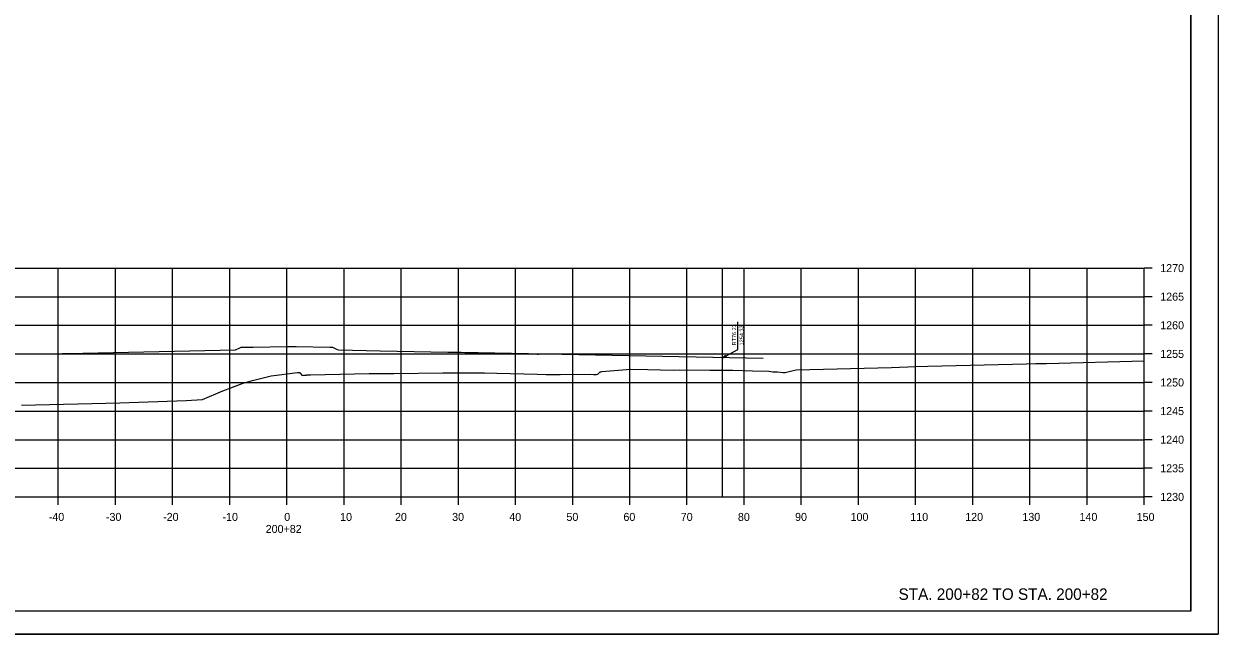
# Model space of a CAD drawing. Extents: x -70 to 701944, y -4 to 666871.
# Drawn here: x 667023.1 to 667232, y 658589 to 658695.7 of the extents above; entities that cross this region are included whole.
import ezdxf

# ---------------------------------------------------------------- set-up
doc = ezdxf.new("R2010")
doc.units = 0
for name, color, linetype in [('R_Axis', 7, 'Continuous'), ('R_Axis Annot', 7, 'Continuous'), ('R_Border', 7, 'Continuous'), ('R_Draft', 7, 'Continuous'), ('R_Exist Surface', 7, 'Continuous'), ('R_Fin Surface', 7, 'Continuous'), ('R_Grid', 7, 'Continuous'), ('R_No Plot', 7, 'Continuous'), ('R_Proposed Road', 7, 'Continuous')]:
    doc.layers.add(name, color=color, linetype=linetype)

msp = doc.modelspace()

# ---------------------------------------------------------------- linework, layer by layer
at = {"layer": 'R_Axis'}
for p, q in [((667219.12, 658612.97), (667219.12, 658652.97)), ((667220.52, 658652.97), (667219.12, 658652.97)), ((667220.52, 658647.97), (667219.12, 658647.97)), ((667220.52, 658642.97), (667219.12, 658642.97)), ((667220.52, 658637.97), (667219.12, 658637.97)), ((667220.52, 658632.97), (667219.12, 658632.97)), ((667220.52, 658627.97), (667219.12, 658627.97)), ((667220.52, 658622.97), (667219.12, 658622.97)), ((667220.52, 658617.97), (667219.12, 658617.97)), ((666919.12, 658612.97), (667219.12, 658612.97)), ((667029.12, 658611.57), (667029.12, 658612.97)), ((667039.12, 658611.57), (667039.12, 658612.97)), ((667049.12, 658611.57), (667049.12, 658612.97)), ((667059.12, 658611.57), (667059.12, 658612.97)), ((667069.12, 658611.57), (667069.12, 658612.97)), ((667079.12, 658611.57), (667079.12, 658612.97)), ((667089.12, 658611.57), (667089.12, 658612.97)), ((667099.12, 658611.57), (667099.12, 658612.97)), ((667109.12, 658611.57), (667109.12, 658612.97)), ((667119.12, 658611.57), (667119.12, 658612.97)), ((667129.12, 658611.57), (667129.12, 658612.97)), ((667139.12, 658611.57), (667139.12, 658612.97)), ((667149.12, 658611.57), (667149.12, 658612.97)), ((667159.12, 658611.57), (667159.12, 658612.97)), ((667169.12, 658611.57), (667169.12, 658612.97)), ((667179.12, 658611.57), (667179.12, 658612.97)), ((667189.12, 658611.57), (667189.12, 658612.97)), ((667199.12, 658611.57), (667199.12, 658612.97)), ((667209.12, 658611.57), (667209.12, 658612.97)), ((667219.12, 658611.57), (667219.12, 658612.97)), ((667220.52, 658612.97), (667219.12, 658612.97))]:
    msp.add_line(p, q, dxfattribs=at)
at = {"layer": 'R_Border'}
for q in [(667227.3, 658798.43), (666911.12, 658592.97)]:
    msp.add_line((667227.3, 658592.97), q, dxfattribs=at)
at = {"layer": 'R_Draft'}
msp.add_line((667148.02, 658639.45), (667148.02, 658643.55), dxfattribs=at)
for points in [[(667145.35, 658637.3), (667148.02, 658638.75), (667148.02, 658639.45)], [(667145.86, 658637.77), (667145.35, 658637.3), (667146.02, 658637.48)]]:
    msp.add_lwpolyline(points, dxfattribs=at)
at = {"layer": 'R_Exist Surface'}
msp.add_lwpolyline([(667022.67, 658629.01), (667039.91, 658629.41), (667051.49, 658629.83), (667054.35, 658630.01), (667057.9, 658631.53), (667061.47, 658632.87), (667063.11, 658633.29), (667066.36, 658634.13), (667071, 658634.7), (667071.04, 658634.71), (667071.05, 658634.71), (667071.35, 658634.7), (667071.41, 658634.63), (667071.77, 658634.22), (667072, 658634.23), (667072.55, 658634.27), (667072.59, 658634.28), (667072.79, 658634.28), (667073.26, 658634.29), (667083.52, 658634.52), (667084.79, 658634.52), (667085.52, 658634.53), (667086.16, 658634.55), (667087.3, 658634.54), (667087.81, 658634.53), (667096.4, 658634.63), (667100.88, 658634.67), (667101.49, 658634.68), (667103.33, 658634.65), (667103.68, 658634.65), (667105.84, 658634.6), (667112.92, 658634.44), (667114.48, 658634.39), (667116.92, 658634.38), (667122.07, 658634.41), (667122.77, 658634.39), (667123.3, 658634.39), (667123.52, 658634.41), (667123.79, 658634.73), (667123.91, 658634.86), (667124.13, 658634.86), (667124.22, 658634.88), (667127.81, 658635.19), (667129.22, 658635.3), (667132.25, 658635.24), (667136.7, 658635.12), (667137.84, 658635.19), (667143.13, 658635.11), (667146.41, 658635.13), (667147.03, 658635.1), (667147.14, 658635.1), (667150.56, 658635.01), (667153.44, 658634.93), (667154.16, 658634.86), (667154.93, 658634.81), (667155.94, 658634.74), (667156.3, 658634.74), (667157.71, 658635.09), (667158.2, 658635.2), (667174.9, 658635.61), (667179.18, 658635.77), (667181.28, 658635.81), (667198.53, 658636.23), (667200.17, 658636.27), (667202.01, 658636.31), (667219.12, 658636.76)], dxfattribs=at)
at = {"layer": 'R_Fin Surface'}
msp.add_lwpolyline([(667026.12, 658637.97), (667033.43, 658638.11), (667060.12, 658638.65), (667060.9, 658639.02), (667061.12, 658639.13), (667061.51, 658639.13), (667061.62, 658639.13), (667063.23, 658639.16), (667069.12, 658639.28), (667070.73, 658639.24), (667076.62, 658639.13), (667077.01, 658639.13), (667077.12, 658639.13), (667077.9, 658638.75), (667078.12, 658638.65), (667085.43, 658638.5), (667112.12, 658637.97), (667112.9, 658637.95), (667113.12, 658637.95)], dxfattribs=at)
at = {"layer": 'R_Grid'}
for p, q in [((666919.12, 658652.97), (667219.12, 658652.97)), ((667029.12, 658612.97), (667029.12, 658652.97)), ((667039.12, 658612.97), (667039.12, 658652.97)), ((667049.12, 658612.97), (667049.12, 658652.97)), ((667059.12, 658612.97), (667059.12, 658652.97)), ((667069.12, 658612.97), (667069.12, 658652.97)), ((667079.12, 658612.97), (667079.12, 658652.97)), ((667089.12, 658612.97), (667089.12, 658652.97)), ((667099.12, 658612.97), (667099.12, 658652.97)), ((667109.12, 658612.97), (667109.12, 658652.97)), ((667119.12, 658612.97), (667119.12, 658652.97)), ((667129.12, 658612.97), (667129.12, 658652.97)), ((667139.12, 658612.97), (667139.12, 658652.97)), ((667149.12, 658612.97), (667149.12, 658652.97)), ((667159.12, 658612.97), (667159.12, 658652.97)), ((667169.12, 658612.97), (667169.12, 658652.97)), ((667179.12, 658612.97), (667179.12, 658652.97)), ((667189.12, 658612.97), (667189.12, 658652.97)), ((667199.12, 658612.97), (667199.12, 658652.97)), ((667209.12, 658612.97), (667209.12, 658652.97)), ((667219.12, 658612.97), (667219.12, 658652.97)), ((666919.12, 658647.97), (667219.12, 658647.97)), ((666919.12, 658642.97), (667219.12, 658642.97)), ((666919.12, 658637.97), (667219.12, 658637.97)), ((666919.12, 658632.97), (667219.12, 658632.97)), ((666919.12, 658627.97), (667219.12, 658627.97)), ((666919.12, 658622.97), (667219.12, 658622.97)), ((666919.12, 658617.97), (667219.12, 658617.97)), ((666919.12, 658612.97), (667219.12, 658612.97))]:
    msp.add_line(p, q, dxfattribs=at)
at = {"layer": 'R_No Plot'}
msp.add_line((666898.72, 658588.99), (667232.05, 658588.99), dxfattribs=at)
for points in [[(666898.71, 658802.32), (667232.05, 658802.32), (667232.05, 658588.99), (666898.71, 658588.99)], [(667145.04, 658798.43), (667145.04, 658788.55), (667180.77, 658788.55), (667180.77, 658785.63), (667203.97, 658785.63), (667203.97, 658761.3), (667227.3, 658761.3), (667227.3, 658592.97), (666911.12, 658592.97), (666911.12, 658798.43)]]:
    msp.add_lwpolyline(points, close=True, dxfattribs=at)
at = {"layer": 'R_Proposed Road'}
for p, q in [((667145.35, 658612.97), (667145.35, 658652.97)), ((667152.44, 658637.16), (667096.72, 658638.27))]:
    msp.add_line(p, q, dxfattribs=at)

# ---------------------------------------------------------------- texts
at = {"layer": 'R_Axis Annot'}
for s, p in [('1270', (667221.92, 658652.27)), ('1265', (667221.92, 658647.27)), ('1260', (667221.92, 658642.27)), ('1255', (667221.92, 658637.27)), ('1250', (667221.92, 658632.27)), ('1245', (667221.92, 658627.27)), ('1240', (667221.92, 658622.27)), ('1235', (667221.92, 658617.27)), ('1230', (667221.92, 658612.27)), ('-40', (667027.46, 658608.77)), ('-30', (667037.46, 658608.77)), ('-20', (667047.46, 658608.77)), ('-10', (667057.85, 658608.77)), ('0', (667068.66, 658608.77)), ('10', (667078.43, 658608.77)), ('20', (667088.03, 658608.77)), ('30', (667098.03, 658608.77)), ('40', (667108.03, 658608.77)), ('50', (667118.03, 658608.77)), ('60', (667128, 658608.77)), ('70', (667138.03, 658608.77)), ('80', (667148.03, 658608.77)), ('90', (667158.03, 658608.77)), ('100', (667167.74, 658608.77)), ('110', (667178.2, 658608.77)), ('120', (667187.8, 658608.77)), ('130', (667197.8, 658608.77)), ('140', (667207.8, 658608.77)), ('150', (667217.8, 658608.77)), ('200+82', (667065.41, 658606.67))]:
    msp.add_text(s, height=1.4, dxfattribs=at).set_placement(p)
at = {"layer": 'R_Draft'}
for s, p in [('RT76.23', (667147.72, 658639.45)), ('1254.33', (667149.02, 658639.45))]:
    msp.add_text(s, height=0.7, rotation=90, dxfattribs=at).set_placement(p)
msp.add_text('STA. 200+82 TO STA. 200+82', height=2, dxfattribs=at).set_placement((667176.14, 658594.97))

doc.saveas('drawing.dxf')
